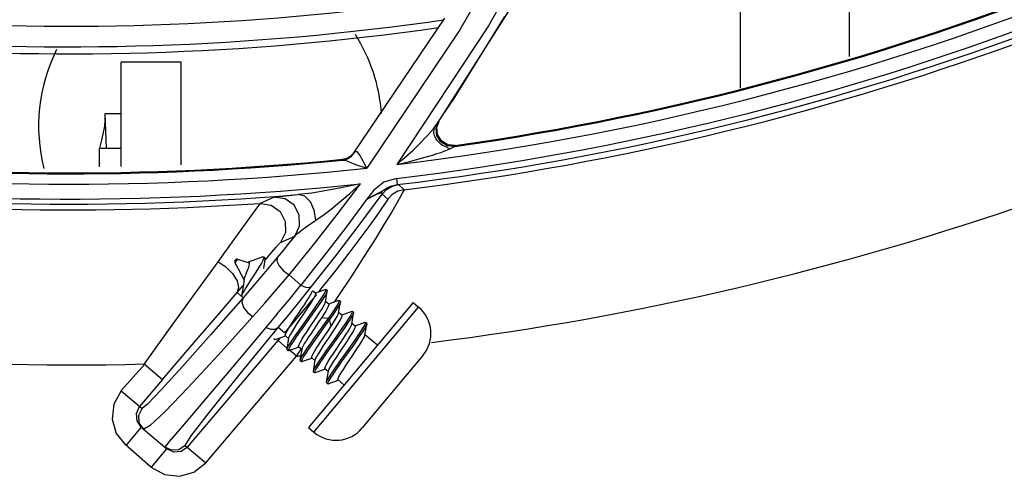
# Model space of a CAD drawing. Extents: x 40.7 to 137.4, y -250.8 to -221.5.
# Tile 283 of 320: x 123.1103 to 123.1803, y -238.1649 to -238.1324. Entities that reach past the tile are written whole.
import ezdxf

# ---------------------------------------------------------------- set-up
doc = ezdxf.new("R2010")
doc.units = 0
doc.header["$MEASUREMENT"] = 0
doc.layers.get('0').update_dxf_attribs({"linetype": 'CONTINUOUS'})

msp = doc.modelspace()

# ---------------------------------------------------------------- linework, layer by layer
at = {"color": 155}
for p, q in [((123.169271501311, -238.1350647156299), (123.169271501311, -238.1263462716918)), ((123.1615193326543, -238.1373044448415), (123.1615193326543, -238.128361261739)), ((123.1459908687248, -238.1303026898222), (123.1398142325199, -238.1400294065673)), ((123.1404761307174, -238.1323356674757), (123.1339573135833, -238.141974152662)), ((123.1447347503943, -238.1322099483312), (123.1410234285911, -238.1382390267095)), ((123.1415568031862, -238.1331673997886), (123.1349482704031, -238.1429802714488)), ((123.1436125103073, -238.1328707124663), (123.1370862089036, -238.1427353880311)), ((123.1217513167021, -238.1354588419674), (123.1174784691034, -238.1354588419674)), ((123.117478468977, -238.1428612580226), (123.117478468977, -238.1354588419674)), ((123.1217513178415, -238.1427411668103), (123.1217513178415, -238.1354588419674)), ((123.1403943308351, -238.1391769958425), (123.140706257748, -238.1387136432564)), ((123.140706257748, -238.1387136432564), (123.1410234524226, -238.1382390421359)), ((123.117478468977, -238.1391212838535), (123.1163277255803, -238.1391212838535)), ((123.1163277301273, -238.1391212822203), (123.1164232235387, -238.1415633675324)), ((123.1400702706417, -238.1396548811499), (123.1403943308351, -238.1391769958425)), ((123.1397746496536, -238.1401160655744), (123.1397941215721, -238.1400679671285)), ((123.1397941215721, -238.1400679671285), (123.139810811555, -238.1400351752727)), ((123.1398146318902, -238.1400295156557), (123.139810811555, -238.1400351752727)), ((123.139814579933, -238.1400294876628), (123.1400702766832, -238.1396549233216)), ((123.1398796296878, -238.1401528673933), (123.1400702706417, -238.1396548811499)), ((123.1399300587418, -238.1400785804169), (123.1400893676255, -238.1396622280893)), ((123.1159828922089, -238.1415632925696), (123.1159524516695, -238.1415629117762)), ((123.1159524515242, -238.1429041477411), (123.1159524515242, -238.1415629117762)), ((123.1159538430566, -238.1415576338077), (123.1159535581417, -238.1415587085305)), ((123.1159828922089, -238.1415632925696), (123.117478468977, -238.1415638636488)), ((123.1407119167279, -238.1415121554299), (123.1406164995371, -238.1414906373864)), ((123.1406901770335, -238.141540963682), (123.1408999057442, -238.1415978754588)), ((123.1412429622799, -238.1413815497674), (123.1407130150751, -238.141333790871)), ((123.140899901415, -238.1415979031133), (123.1411921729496, -238.1414556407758)), ((123.141192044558, -238.1414556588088), (123.1412428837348, -238.1413815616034)), ((123.133227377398, -238.1423538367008), (123.1331786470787, -238.1424203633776)), ((123.1337922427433, -238.1421278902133), (123.1339490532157, -238.14196604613)), ((123.1338570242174, -238.1421409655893), (123.1340667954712, -238.1418709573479)), ((123.1339839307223, -238.1419436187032), (123.1339572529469, -238.1419741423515)), ((123.1345886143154, -238.1428765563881), (123.1349484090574, -238.142982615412)), ((123.1370673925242, -238.1437199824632), (123.1371199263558, -238.1441603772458)), ((123.1376090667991, -238.1445174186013), (123.1372055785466, -238.1441579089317)), ((123.1283655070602, -238.1450455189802), (123.1273785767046, -238.1454917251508)), ((123.1289743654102, -238.1449758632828), (123.1300840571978, -238.1448704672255)), ((123.134412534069, -238.1470351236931), (123.1360340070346, -238.1448396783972)), ((123.1354599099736, -238.1445437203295), (123.134926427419, -238.1452117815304)), ((123.1360350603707, -238.1448381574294), (123.1364403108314, -238.1451981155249)), ((123.1288275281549, -238.1482670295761), (123.1298293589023, -238.1478130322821)), ((123.1275670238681, -238.1492962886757), (123.1265164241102, -238.1496714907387)), ((123.1277199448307, -238.1493740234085), (123.1276263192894, -238.1492956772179)), ((123.1318507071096, -238.1492975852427), (123.1302694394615, -238.1513054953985)), ((123.1257621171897, -238.149445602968), (123.1255653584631, -238.1496807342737)), ((123.1255653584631, -238.1496807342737), (123.1262271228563, -238.1509477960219)), ((123.1256319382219, -238.1494837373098), (123.1255799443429, -238.1495458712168)), ((123.1257621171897, -238.149445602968), (123.1265926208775, -238.1497062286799)), ((123.1265371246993, -238.1496888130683), (123.1265164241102, -238.1496714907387)), ((123.126576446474, -238.1496853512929), (123.1265164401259, -238.1496715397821)), ((123.1265860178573, -238.1496921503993), (123.126576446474, -238.1496853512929)), ((123.1266109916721, -238.1497314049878), (123.1265860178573, -238.1496921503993)), ((123.1265926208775, -238.1497062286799), (123.1265961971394, -238.1497081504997)), ((123.1254067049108, -238.150475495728), (123.1257274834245, -238.1509945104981)), ((123.1302694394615, -238.1513054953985), (123.1294230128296, -238.1505590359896)), ((123.1327508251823, -238.1502272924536), (123.1316631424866, -238.1515981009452)), ((123.1261584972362, -238.1521936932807), (123.1257304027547, -238.1518299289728)), ((123.1313066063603, -238.1518774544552), (123.1310936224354, -238.1516992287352)), ((123.132010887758, -238.1516080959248), (123.1313015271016, -238.151863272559)), ((123.1316631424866, -238.1515981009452), (123.1315072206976, -238.1517895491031)), ((123.1320104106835, -238.1525055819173), (123.1321435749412, -238.1517198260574)), ((123.1320109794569, -238.1516080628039), (123.1320445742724, -238.1516076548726)), ((123.1321380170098, -238.1516860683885), (123.1320443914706, -238.1516077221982)), ((123.1321380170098, -238.1516860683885), (123.1321435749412, -238.1517198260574)), ((123.132848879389, -238.1521774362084), (123.1326225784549, -238.1525085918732)), ((123.138249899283, -238.1525339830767), (123.130807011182, -238.1614284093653)), ((123.1311955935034, -238.1617535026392), (123.1386384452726, -238.1528591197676)), ((123.1322428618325, -238.1526609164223), (123.1320161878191, -238.1524712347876)), ((123.1329472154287, -238.1523915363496), (123.1322377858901, -238.1526467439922)), ((123.1329466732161, -238.1532889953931), (123.1330798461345, -238.1525032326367)), ((123.1329472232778, -238.1523915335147), (123.1329808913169, -238.1523910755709)), ((123.1330742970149, -238.1524695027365), (123.1329806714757, -238.152391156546)), ((123.138249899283, -238.1525339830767), (123.1386384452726, -238.1528591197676)), ((123.1285897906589, -238.153343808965), (123.1276351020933, -238.1544766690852)), ((123.1311124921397, -238.1531022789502), (123.1303237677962, -238.1542093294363)), ((123.1312062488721, -238.1531800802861), (123.130422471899, -238.1542802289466)), ((123.1331791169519, -238.1534443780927), (123.1329524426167, -238.153254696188)), ((123.1338828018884, -238.1531753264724), (123.1331740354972, -238.1534301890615)), ((123.1338829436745, -238.1540728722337), (123.1340160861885, -238.1532870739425)), ((123.1340104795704, -238.1532532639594), (123.1339168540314, -238.1531749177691)), ((123.1340104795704, -238.1532532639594), (123.1340160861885, -238.1532870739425)), ((123.1291037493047, -238.1546963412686), (123.1286543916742, -238.1543145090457)), ((123.1315459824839, -238.1538941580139), (123.1309883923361, -238.154725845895)), ((123.1319546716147, -238.154018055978), (123.1311658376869, -238.1551251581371)), ((123.1320477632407, -238.1540971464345), (123.1312582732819, -238.1552051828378)), ((123.1317225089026, -238.1536279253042), (123.1315459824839, -238.1538941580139)), ((123.1322063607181, -238.1536623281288), (123.1317226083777, -238.153628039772)), ((123.1322063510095, -238.1536623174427), (123.1319546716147, -238.154018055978)), ((123.1322997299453, -238.1537406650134), (123.1320477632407, -238.1540971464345)), ((123.1322997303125, -238.1537406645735), (123.1322061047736, -238.1536623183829)), ((123.1322424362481, -238.1544766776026), (123.1324188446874, -238.1542106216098)), ((123.1324187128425, -238.1542105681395), (123.132299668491, -238.1537404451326)), ((123.1341153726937, -238.154227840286), (123.133888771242, -238.1540382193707)), ((123.1348190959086, -238.1539587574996), (123.1341102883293, -238.1542136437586)), ((123.1348191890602, -238.153958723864), (123.1348534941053, -238.1539582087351)), ((123.1348191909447, -238.1548563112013), (123.134952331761, -238.1540705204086)), ((123.1349467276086, -238.1540366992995), (123.1348531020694, -238.1539583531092)), ((123.1349467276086, -238.1540366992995), (123.134952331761, -238.1540705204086)), ((123.128460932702, -238.1551695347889), (123.1291698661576, -238.1549146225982)), ((123.1293913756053, -238.1550901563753), (123.1291648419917, -238.154900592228)), ((123.1316851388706, -238.1553079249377), (123.1322424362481, -238.1544766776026)), ((123.1357134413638, -238.1555651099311), (123.1348250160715, -238.1548216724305)), ((123.1222026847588, -238.1628181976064), (123.128797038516, -238.1550576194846)), ((123.1283330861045, -238.1550916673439), (123.1284267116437, -238.1551700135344)), ((123.1293017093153, -238.1557975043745), (123.1286435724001, -238.1552382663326)), ((123.1293970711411, -238.1550563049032), (123.1292637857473, -238.1558421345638)), ((123.1293971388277, -238.1559530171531), (123.1301061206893, -238.1556980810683)), ((123.1303276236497, -238.1558736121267), (123.1301010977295, -238.1556840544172)), ((123.1339959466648, -238.1555573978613), (123.1332060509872, -238.1566660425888)), ((123.1235048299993, -238.1639248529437), (123.1299458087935, -238.1563448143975)), ((123.1292693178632, -238.1558751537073), (123.1293629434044, -238.1559534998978)), ((123.1299458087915, -238.1563448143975), (123.1294338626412, -238.1559097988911)), ((123.1299458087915, -238.1563448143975), (123.130296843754, -238.1558532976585)), ((123.1303334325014, -238.1558390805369), (123.1302002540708, -238.1566248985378)), ((123.1389440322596, -238.1562985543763), (123.1346349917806, -238.1614479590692)), ((123.1175217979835, -238.1587565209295), (123.1191736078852, -238.1569056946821)), ((123.1191271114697, -238.1569035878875), (123.1204293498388, -238.158010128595)), ((123.1302002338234, -238.156625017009), (123.1302057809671, -238.1566589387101)), ((123.1302058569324, -238.1566585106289), (123.1302994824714, -238.1567368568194)), ((123.1302994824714, -238.1567368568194), (123.130333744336, -238.1567364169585)), ((123.130333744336, -238.1567364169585), (123.131042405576, -238.1564816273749)), ((123.1312638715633, -238.1566570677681), (123.1310373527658, -238.1564675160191)), ((123.1312696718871, -238.1566225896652), (123.1311364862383, -238.1574083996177)), ((123.1311364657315, -238.157408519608), (123.1311420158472, -238.1574423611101)), ((123.1311420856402, -238.1574419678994), (123.1312357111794, -238.1575203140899)), ((123.1312699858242, -238.1575198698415), (123.1319786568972, -238.1572650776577)), ((123.1322001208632, -238.1574405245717), (123.1319736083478, -238.1572509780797)), ((123.1322059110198, -238.1574061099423), (123.1320727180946, -238.1581919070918)), ((123.1204293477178, -238.1580101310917), (123.1188003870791, -238.159927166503)), ((123.1320783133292, -238.158225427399), (123.1321719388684, -238.1583037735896)), ((123.1321719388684, -238.1583037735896), (123.1322062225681, -238.1583033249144)), ((123.1322062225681, -238.1583033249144), (123.1329149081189, -238.1580485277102)), ((123.1333434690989, -238.1583972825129), (123.1329098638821, -238.1580344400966)), ((123.1174981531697, -238.1588206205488), (123.118970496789, -238.1600717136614)), ((123.1185704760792, -238.1604123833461), (123.1188003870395, -238.1599271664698)), ((123.1186140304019, -238.1609479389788), (123.1185704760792, -238.1604123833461)), ((123.1189197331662, -238.1613903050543), (123.1186140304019, -238.1609479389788)), ((123.1190892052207, -238.1615343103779), (123.1187781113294, -238.1610757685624)), ((123.1195538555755, -238.1612707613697), (123.1190899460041, -238.1615342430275)), ((123.1218392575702, -238.1613225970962), (123.120910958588, -238.1624190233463)), ((123.1189197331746, -238.1613903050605), (123.1178130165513, -238.1626927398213)), ((123.1189197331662, -238.1613903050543), (123.1207394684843, -238.1629365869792)), ((123.130807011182, -238.1614284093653), (123.1311955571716, -238.1617535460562)), ((123.1195689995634, -238.1642146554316), (123.1177806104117, -238.162633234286)), ((123.120910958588, -238.1624190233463), (123.1205832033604, -238.1628038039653)), ((123.1220457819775, -238.1626848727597), (123.1235049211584, -238.1639247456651)), ((123.119632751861, -238.1642390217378), (123.1207394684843, -238.1629365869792)), ((123.1212253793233, -238.163166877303), (123.1207394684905, -238.1629365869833)), ((123.1217609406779, -238.1631234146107), (123.1212253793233, -238.163166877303)), ((123.1222026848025, -238.1628181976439), (123.1217609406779, -238.1631234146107))]:
    msp.add_line(p, q, dxfattribs=at)
for points in [[(123.1539895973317, -238.1128519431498), (123.1492411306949, -238.1228876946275), (123.1436125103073, -238.1328707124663)], [(123.1520783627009, -238.1132539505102), (123.1472605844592, -238.1232377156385), (123.1415568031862, -238.1331673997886)], [(123.1163355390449, -238.1393209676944), (123.1163320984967, -238.1396137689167), (123.1162924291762, -238.1400036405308), (123.1162128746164, -238.14046635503), (123.1160953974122, -238.1409984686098), (123.1159538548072, -238.1415576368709)], [(123.1370862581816, -238.1427380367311), (123.1374980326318, -238.1423798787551), (123.1378730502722, -238.1420426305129), (123.1382147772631, -238.1417255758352), (123.1385259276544, -238.141428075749), (123.1388076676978, -238.141150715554), (123.1390613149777, -238.1408925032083), (123.1392894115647, -238.1406519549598), (123.1394930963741, -238.1404271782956), (123.1396704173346, -238.1402189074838), (123.1398146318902, -238.1400295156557)], [(123.1399420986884, -238.1409950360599), (123.1398690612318, -238.1408874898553), (123.1398042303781, -238.1407670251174), (123.139750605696, -238.1406260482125), (123.1397187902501, -238.1404442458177), (123.139718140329, -238.1404131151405), (123.139734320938, -238.1402625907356), (123.1397746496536, -238.1401160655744)], [(123.141192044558, -238.1414556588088), (123.1406612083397, -238.1414072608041), (123.1402104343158, -238.1411288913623), (123.1399308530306, -238.1406801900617), (123.1398796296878, -238.1401528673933)], [(123.1407130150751, -238.141333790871), (123.140261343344, -238.1410555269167), (123.1399813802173, -238.1406067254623), (123.1399300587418, -238.1400785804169)], [(123.140115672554, -238.1411892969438), (123.1400246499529, -238.1410957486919), (123.1399420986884, -238.1409950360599)], [(123.1392794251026, -238.1421570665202), (123.1396163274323, -238.1420552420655), (123.1399231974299, -238.1419584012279), (123.1402054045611, -238.1418649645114), (123.1404655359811, -238.1417736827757), (123.140701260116, -238.1416841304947), (123.140899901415, -238.1415979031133)], [(123.1403105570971, -238.1413448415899), (123.1402117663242, -238.1412727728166), (123.140115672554, -238.1411892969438)], [(123.1406164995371, -238.1414906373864), (123.140513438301, -238.1414542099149), (123.1404111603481, -238.1414053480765), (123.1403105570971, -238.1413448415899)], [(123.1331786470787, -238.1424203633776), (123.1334770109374, -238.1423473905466), (123.1337434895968, -238.142194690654), (123.1339573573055, -238.1419740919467)], [(123.1331786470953, -238.1424203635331), (123.1331868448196, -238.1424212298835), (123.1332119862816, -238.1424203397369), (123.1332515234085, -238.1424179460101)], [(123.133227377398, -238.1423538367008), (123.1335257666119, -238.1422807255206), (123.1337922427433, -238.1421278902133)], [(123.1332515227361, -238.1424179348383), (123.133575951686, -238.1423295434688), (123.1338570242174, -238.1421409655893)], [(123.1332515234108, -238.1424179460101), (123.1333842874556, -238.1424286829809), (123.1335408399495, -238.1424772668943), (123.1337436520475, -238.1425575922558)], [(123.1340676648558, -238.1418716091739), (123.1340212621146, -238.1419093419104), (123.1339839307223, -238.1419436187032)], [(123.1349483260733, -238.1429825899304), (123.134821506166, -238.1427327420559), (123.1346954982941, -238.142492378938), (123.1345875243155, -238.1422753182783), (123.1344888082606, -238.1420958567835), (123.1343978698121, -238.1419607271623), (123.1343173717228, -238.1418735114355), (123.1342392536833, -238.1418299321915), (123.1341573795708, -238.1418254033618), (123.1340676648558, -238.1418716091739)], [(123.1370862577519, -238.1427380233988), (123.1376022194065, -238.1426125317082), (123.1380755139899, -238.1424916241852), (123.138510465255, -238.1423754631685), (123.1389108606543, -238.1422639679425), (123.1392794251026, -238.1421570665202)], [(123.1337436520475, -238.1425575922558), (123.1339871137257, -238.1426567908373), (123.1342683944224, -238.1427652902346), (123.1345886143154, -238.1428765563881)], [(123.1370673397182, -238.1437173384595), (123.136169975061, -238.1439858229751), (123.1354599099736, -238.1445437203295)], [(123.1294230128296, -238.1505590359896), (123.131151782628, -238.1484315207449), (123.132846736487, -238.1462763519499), (123.1345076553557, -238.1440942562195)], [(123.1345077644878, -238.1440965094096), (123.1332558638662, -238.1443675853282), (123.1321054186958, -238.1445866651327), (123.1310467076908, -238.1447566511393), (123.1300840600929, -238.1448704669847)], [(123.1313255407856, -238.1466915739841), (123.1318395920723, -238.1463317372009), (123.1324112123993, -238.1458941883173), (123.1330410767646, -238.1453816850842), (123.1337364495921, -238.1447871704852), (123.1345079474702, -238.1440962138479)], [(123.1355124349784, -238.1448910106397), (123.1358151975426, -238.1447360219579), (123.1359433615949, -238.1446663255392), (123.1360688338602, -238.1445894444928), (123.1362046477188, -238.1445010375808), (123.136362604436, -238.1444063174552), (123.1365438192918, -238.144316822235)], [(123.1360350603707, -238.1448381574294), (123.1363552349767, -238.1445091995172), (123.1367544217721, -238.144276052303), (123.1372055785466, -238.1441579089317)], [(123.1376090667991, -238.1445174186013), (123.1371662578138, -238.1446325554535), (123.1367662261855, -238.1448640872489), (123.1364403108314, -238.1451981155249)], [(123.1365438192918, -238.144316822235), (123.1367400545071, -238.1442427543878), (123.136936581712, -238.1441905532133), (123.1371199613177, -238.1441603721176)], [(123.1376090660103, -238.1445174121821), (123.1375462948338, -238.1446582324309), (123.1373818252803, -238.144963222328), (123.1371114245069, -238.1454398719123), (123.1367274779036, -238.1460935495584)], [(123.1371199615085, -238.1441603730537), (123.1371656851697, -238.1441574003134), (123.1371942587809, -238.1441565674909), (123.1372055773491, -238.1441578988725)], [(123.1283648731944, -238.145045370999), (123.1284435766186, -238.1450320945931), (123.1286435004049, -238.1450092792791), (123.1289743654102, -238.1449758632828)], [(123.1298293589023, -238.1478130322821), (123.1301631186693, -238.1471019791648), (123.1301437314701, -238.1463173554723), (123.1297782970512, -238.1456267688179), (123.129140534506, -238.1451694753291), (123.1283655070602, -238.1450455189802)], [(123.131325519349, -238.1466915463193), (123.1312214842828, -238.1459844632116), (123.1309448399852, -238.1453840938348), (123.1305434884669, -238.144989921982), (123.1300840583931, -238.1448704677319)], [(123.134926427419, -238.1452117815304), (123.1334030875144, -238.1472661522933), (123.1318507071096, -238.1492975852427)], [(123.1349265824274, -238.1452141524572), (123.1351406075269, -238.1450924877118), (123.135334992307, -238.1449853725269), (123.1355124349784, -238.1448910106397)], [(123.1349265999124, -238.1452141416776), (123.1351058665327, -238.1451169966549), (123.1352729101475, -238.1450294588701), (123.1354284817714, -238.1449512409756), (123.1355719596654, -238.1448828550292), (123.1357028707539, -238.144824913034), (123.1358190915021, -238.1447789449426), (123.1359154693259, -238.1447475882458), (123.1359893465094, -238.1447320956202), (123.1360398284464, -238.1447332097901), (123.1360645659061, -238.1447522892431), (123.1360616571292, -238.144789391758), (123.1360340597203, -238.1448397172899)], [(123.1364403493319, -238.1451981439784), (123.1363794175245, -238.1453098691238), (123.1362227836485, -238.1455510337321), (123.1359620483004, -238.1459311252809)], [(123.1273783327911, -238.1454915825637), (123.1271127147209, -238.1458284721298), (123.1264922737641, -238.1466823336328), (123.1256198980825, -238.1478990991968), (123.1243630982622, -238.1496412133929)], [(123.1273785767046, -238.1454917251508), (123.1281493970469, -238.1456187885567), (123.1287851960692, -238.1460781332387), (123.1291491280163, -238.1467723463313), (123.1291647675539, -238.147558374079), (123.1288275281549, -238.1482670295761)], [(123.1359620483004, -238.1459311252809), (123.1355886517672, -238.1464586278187), (123.1350948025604, -238.147139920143), (123.134466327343, -238.1479884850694), (123.1336865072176, -238.1490188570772), (123.1327508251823, -238.1502272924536)], [(123.1367274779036, -238.1460935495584), (123.1362233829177, -238.1469296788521), (123.1355904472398, -238.1479560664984), (123.1348178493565, -238.1491786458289), (123.1339025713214, -238.1505924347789), (123.132848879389, -238.1521774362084)], [(123.1298292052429, -238.1478131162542), (123.1299581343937, -238.1476832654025), (123.1301423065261, -238.1475275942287), (123.1303711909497, -238.1473511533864), (123.1306412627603, -238.1471552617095), (123.1309557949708, -238.1469377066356), (123.1313255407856, -238.1466915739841)], [(123.1310288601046, -238.1513999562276), (123.1327442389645, -238.1492223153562), (123.134412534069, -238.1470351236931)], [(123.1298291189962, -238.1478129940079), (123.129413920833, -238.1483248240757), (123.1289959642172, -238.1488360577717), (123.1285752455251, -238.149346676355)], [(123.1277149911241, -238.1495240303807), (123.1282068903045, -238.1489526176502), (123.1285148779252, -238.1486002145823), (123.1287185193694, -238.1483752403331), (123.128827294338, -238.1482669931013)], [(123.1285752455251, -238.149346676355), (123.1277503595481, -238.150335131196), (123.126943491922, -238.1512851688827), (123.1261584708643, -238.1521937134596)], [(123.1276268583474, -238.1492954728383), (123.1276379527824, -238.1493348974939), (123.127614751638, -238.1494243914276), (123.1275532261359, -238.1495602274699), (123.127456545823, -238.1497371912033), (123.1273302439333, -238.1499496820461), (123.1271822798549, -238.1501877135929), (123.1270163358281, -238.1504468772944), (123.1266668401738, -238.150986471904)], [(123.1275670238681, -238.1492962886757), (123.1276222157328, -238.1492923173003), (123.1276268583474, -238.1492954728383)], [(123.1277299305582, -238.149427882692), (123.1277314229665, -238.1494150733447), (123.1277200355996, -238.1493735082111)], [(123.1285752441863, -238.1493467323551), (123.1285475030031, -238.1495903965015), (123.1287208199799, -238.1499346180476), (123.1290327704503, -238.1502763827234), (123.1294232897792, -238.150560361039)], [(123.1243630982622, -238.1496412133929), (123.1227776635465, -238.1518283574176), (123.1209834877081, -238.1543177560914), (123.1191271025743, -238.1569035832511)], [(123.124370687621, -238.149629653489), (123.1249298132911, -238.1499952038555), (123.1254067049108, -238.150475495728)], [(123.1262326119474, -238.1509124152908), (123.1262591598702, -238.1508018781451), (123.1263052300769, -238.1506690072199), (123.1263654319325, -238.1505188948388), (123.1264334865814, -238.1503566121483), (123.1264999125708, -238.1501959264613), (123.1265577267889, -238.1500441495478), (123.1265984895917, -238.149912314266), (123.1266172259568, -238.1498084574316), (123.1266109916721, -238.1497314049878)], [(123.1276288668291, -238.150109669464), (123.1276553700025, -238.1499188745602), (123.1276928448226, -238.1496665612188), (123.1277299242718, -238.1494279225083)], [(123.1268589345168, -238.1535298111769), (123.1276971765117, -238.1525781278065), (123.128553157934, -238.1515870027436), (123.1294233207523, -238.1505603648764)], [(123.1204293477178, -238.1580101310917), (123.1223630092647, -238.1557416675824), (123.12418771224, -238.1536149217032), (123.1261681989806, -238.1513232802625)], [(123.1257274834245, -238.1509945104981), (123.1258419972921, -238.1514711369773), (123.1257304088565, -238.1518299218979)], [(123.1266668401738, -238.150986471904), (123.1265005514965, -238.1512456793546), (123.1263495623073, -238.1514859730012), (123.1262234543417, -238.1516965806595), (123.1261259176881, -238.1518738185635), (123.1260635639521, -238.1520078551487), (123.126042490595, -238.1520773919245)], [(123.1262326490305, -238.1509121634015), (123.1261805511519, -238.1512480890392), (123.1261128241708, -238.1516603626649), (123.1260425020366, -238.1520773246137)], [(123.1285897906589, -238.153343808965), (123.1294220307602, -238.1523415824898), (123.1302697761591, -238.1513069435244)], [(123.1286542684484, -238.154314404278), (123.1294228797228, -238.1533820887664), (123.1302156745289, -238.1524095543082), (123.1310288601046, -238.1513999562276)], [(123.1302697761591, -238.1513069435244), (123.130587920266, -238.1514435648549), (123.1308541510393, -238.1514774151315), (123.1310287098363, -238.1513998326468)], [(123.1261584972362, -238.1521936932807), (123.123859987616, -238.1548172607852), (123.1218524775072, -238.1570750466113), (123.120332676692, -238.1587429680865), (123.1193607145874, -238.1597550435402), (123.118970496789, -238.1600717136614)], [(123.1261585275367, -238.1521938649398), (123.1260743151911, -238.1524909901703), (123.1261959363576, -238.152878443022), (123.12647586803, -238.1532431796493), (123.1268588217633, -238.1535295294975)], [(123.1313657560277, -238.1519632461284), (123.1304398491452, -238.1531001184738), (123.1291036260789, -238.1546962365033)], [(123.1291648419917, -238.154900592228), (123.1291584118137, -238.1548486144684), (123.1291972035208, -238.1547423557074), (123.1292776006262, -238.1545870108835), (123.1293955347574, -238.1543868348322), (123.1295465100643, -238.1541467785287), (123.129724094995, -238.1538745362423), (123.1299166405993, -238.1535852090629), (123.1301164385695, -238.1532876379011), (123.1303176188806, -238.152987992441), (123.1305115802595, -238.152696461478), (123.1306866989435, -238.1524278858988), (123.1308350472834, -238.1521919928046), (123.1309526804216, -238.1519924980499), (123.1310345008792, -238.1518345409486), (123.1310743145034, -238.1517223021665)], [(123.1313066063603, -238.1518774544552), (123.1313130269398, -238.1519294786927), (123.1312739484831, -238.152036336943), (123.1311926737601, -238.1521931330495), (123.131074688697, -238.1523932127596), (123.1309245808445, -238.1526318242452), (123.1307472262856, -238.1529037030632), (123.1305539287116, -238.1531941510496), (123.1301554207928, -238.1537876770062)], [(123.1320445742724, -238.1516076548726), (123.1320474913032, -238.1516544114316), (123.1320001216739, -238.151765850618), (123.1319019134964, -238.1519387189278), (123.1317572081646, -238.1521670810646), (123.1315721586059, -238.1524430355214), (123.1313550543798, -238.1527575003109), (123.1311124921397, -238.1531022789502)], [(123.1321435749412, -238.1517198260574), (123.1321392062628, -238.1517383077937), (123.132089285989, -238.1518527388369), (123.1319897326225, -238.1520263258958), (123.1318444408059, -238.1522547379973), (123.1316605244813, -238.1525290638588), (123.1314451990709, -238.152840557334), (123.1312062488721, -238.1531800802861)], [(123.1301010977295, -238.1556840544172), (123.1300945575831, -238.1556326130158), (123.1301333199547, -238.1555261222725), (123.1302149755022, -238.1553684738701), (123.1303329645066, -238.1551683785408), (123.130482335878, -238.1549309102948), (123.13065993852, -238.154658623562), (123.1308547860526, -238.1543658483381), (123.1310550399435, -238.1540676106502), (123.1312530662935, -238.1537726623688), (123.1314458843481, -238.153482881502), (123.1316227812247, -238.1532116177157), (123.1317725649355, -238.1529733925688), (123.1318902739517, -238.152773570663), (123.1319710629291, -238.1526173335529), (123.1320105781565, -238.152505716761)], [(123.1322428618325, -238.1526609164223), (123.1322498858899, -238.1527098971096), (123.1322151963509, -238.1528087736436), (123.1321407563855, -238.1529553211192), (123.1320305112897, -238.1531445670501), (123.1318890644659, -238.1533712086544), (123.1317225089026, -238.1536279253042)], [(123.1329808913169, -238.1523910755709), (123.1329866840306, -238.1524006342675), (123.1329717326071, -238.1524733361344), (123.1329053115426, -238.1526071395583), (123.1327906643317, -238.1527991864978), (123.1326313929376, -238.1530444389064), (123.132433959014, -238.1533351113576), (123.1322063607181, -238.1536623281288)], [(123.1330798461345, -238.1525032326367), (123.1330653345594, -238.1525509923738), (123.1330001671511, -238.1526832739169), (123.1328870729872, -238.1528726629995), (123.1327287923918, -238.1531167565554), (123.1325307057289, -238.1534089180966), (123.1322997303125, -238.1537406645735)], [(123.1330742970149, -238.1524695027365), (123.1330800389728, -238.1524792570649), (123.1330798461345, -238.1525032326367)], [(123.1268588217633, -238.1535295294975), (123.1243843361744, -238.1562837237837), (123.1222360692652, -238.1586082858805), (123.1206109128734, -238.1602857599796), (123.1195538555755, -238.1612707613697)], [(123.1331791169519, -238.1534443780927), (123.1331856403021, -238.1534959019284), (123.1331468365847, -238.1536024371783), (123.1330652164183, -238.1537599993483), (123.1329473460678, -238.1539598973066), (123.132797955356, -238.154197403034), (123.1326203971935, -238.1544696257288), (123.1324256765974, -238.1547622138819), (123.1322255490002, -238.1550602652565), (123.1320273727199, -238.1553554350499), (123.1318343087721, -238.1556455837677), (123.1316573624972, -238.1559169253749), (123.1315076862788, -238.1561549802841), (123.1313899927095, -238.1563547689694), (123.1313091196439, -238.1565111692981), (123.1312696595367, -238.1566225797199)], [(123.1324188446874, -238.1542106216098), (123.1325848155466, -238.1539548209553), (123.1327261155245, -238.1537284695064), (123.1328365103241, -238.1535390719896), (123.1329112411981, -238.1533921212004), (123.132946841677, -238.153289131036)], [(123.1339172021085, -238.1531747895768), (123.1339239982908, -238.1531992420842), (123.1338934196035, -238.1532902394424), (123.1338119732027, -238.1534427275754), (123.1336832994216, -238.1536513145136), (123.1335122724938, -238.1539102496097), (123.1333053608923, -238.1542127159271), (123.1330696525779, -238.1545493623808), (123.132814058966, -238.1549096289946)], [(123.1340160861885, -238.1532870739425), (123.1339827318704, -238.1533777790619), (123.1338965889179, -238.1535360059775), (123.1337642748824, -238.1537489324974), (123.1335924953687, -238.1540084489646), (123.1333853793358, -238.1543103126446), (123.1331518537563, -238.1546436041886), (123.1328998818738, -238.1549989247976)], [(123.1338829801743, -238.1531752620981), (123.1339019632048, -238.1531708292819), (123.1339172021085, -238.1531747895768)], [(123.1220457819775, -238.1626848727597), (123.12246020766, -238.1620150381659), (123.1237592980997, -238.1603254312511), (123.125952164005, -238.1576007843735), (123.1286543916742, -238.1543145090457)], [(123.1277765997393, -238.1543094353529), (123.12813383, -238.1544371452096), (123.1284375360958, -238.1544370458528), (123.1286544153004, -238.154314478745)], [(123.1303237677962, -238.1542093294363), (123.1300727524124, -238.1545637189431), (123.129843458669, -238.1548926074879), (123.1296406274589, -238.1551902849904), (123.1294750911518, -238.1554433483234), (123.129354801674, -238.1556425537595), (123.1292830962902, -238.1557830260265), (123.1292637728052, -238.1558422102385)], [(123.130422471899, -238.1542802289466), (123.1301670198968, -238.1546411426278), (123.129933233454, -238.1549762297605), (123.1297302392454, -238.1552743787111), (123.1295660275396, -238.1555259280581), (123.1294467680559, -238.1557235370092), (123.1293759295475, -238.1558631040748), (123.1293566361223, -238.1559409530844), (123.1293629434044, -238.1559534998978)], [(123.1301554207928, -238.1537876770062), (123.1299615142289, -238.1540790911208), (123.1297851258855, -238.1543495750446), (123.1296364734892, -238.1545859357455), (123.1295185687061, -238.1547859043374), (123.1294368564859, -238.1549437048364), (123.129397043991, -238.1550562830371)], [(123.1341153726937, -238.154227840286), (123.1341218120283, -238.1542797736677), (123.1340831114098, -238.1543858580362), (123.1340027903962, -238.1545411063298), (123.1338848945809, -238.1547412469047), (123.1337338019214, -238.154981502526), (123.1335561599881, -238.1552538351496), (123.1333635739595, -238.1555432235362), (123.1331634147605, -238.155841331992), (123.132962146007, -238.1561411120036), (123.1327682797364, -238.1564325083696), (123.1325934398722, -238.1567006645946), (123.1324449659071, -238.1569367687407), (123.1323274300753, -238.1571361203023), (123.1322456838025, -238.1572939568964), (123.1322059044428, -238.1574061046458)], [(123.1331245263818, -238.1553411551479), (123.1333183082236, -238.1550499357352), (123.1334947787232, -238.1547793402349), (123.133643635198, -238.1545426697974), (123.1337615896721, -238.1543426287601), (123.133843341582, -238.1541847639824), (123.1338830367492, -238.1540729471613)], [(123.1348534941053, -238.1539582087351), (123.1348543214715, -238.1540114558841), (123.1348041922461, -238.1541253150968), (123.1347049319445, -238.1542987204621), (123.1345587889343, -238.154528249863), (123.13437027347, -238.1548090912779), (123.1341493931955, -238.1551286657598), (123.1339040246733, -238.1554767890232)], [(123.134952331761, -238.1540705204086), (123.13494723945, -238.1540914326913), (123.1348954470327, -238.1542081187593), (123.1347937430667, -238.1543844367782), (123.1346468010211, -238.1546149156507), (123.1344613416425, -238.1548910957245), (123.1342417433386, -238.155208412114), (123.1339959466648, -238.1555573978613)], [(123.1276351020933, -238.1544766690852), (123.1253946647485, -238.15712162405), (123.1218392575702, -238.1613225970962)], [(123.1309883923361, -238.154725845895), (123.1308168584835, -238.154985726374), (123.1306626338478, -238.1552251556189), (123.1305329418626, -238.1554350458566), (123.1304318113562, -238.1556110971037), (123.130364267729, -238.155746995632), (123.1303334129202, -238.1558390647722)], [(123.132814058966, -238.1549096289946), (123.1322798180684, -238.1556587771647), (123.1320215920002, -238.156022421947), (123.1317834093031, -238.1563622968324), (123.1315729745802, -238.1566682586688), (123.1313963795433, -238.1569341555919), (123.1312615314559, -238.1571505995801), (123.1311734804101, -238.1573104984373), (123.1311364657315, -238.157408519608)], [(123.1328998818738, -238.1549989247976), (123.132373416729, -238.1557369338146), (123.1321179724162, -238.1560968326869), (123.1318791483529, -238.1564372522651), (123.1316653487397, -238.1567482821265), (123.1314873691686, -238.1570165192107), (123.1313523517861, -238.1572333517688), (123.1312649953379, -238.1573931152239), (123.1312294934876, -238.1574908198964), (123.1312357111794, -238.1575203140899)], [(123.1336597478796, -238.1567219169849), (123.1340605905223, -238.1561249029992), (123.1342524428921, -238.1558366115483), (123.1344295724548, -238.1555650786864), (123.1345805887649, -238.155324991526), (123.1346987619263, -238.1551244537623), (123.1347793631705, -238.154968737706), (123.1348192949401, -238.1548563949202)], [(123.1284267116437, -238.1551700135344), (123.1284371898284, -238.155173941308), (123.128460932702, -238.1551695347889)], [(123.1311658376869, -238.1551251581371), (123.1309212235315, -238.1554726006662), (123.1307005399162, -238.1557911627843), (123.1305119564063, -238.1560712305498), (123.1303634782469, -238.1563038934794), (123.1302604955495, -238.156481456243), (123.1302064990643, -238.1566003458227), (123.1302002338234, -238.156625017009)], [(123.1312582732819, -238.1552051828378), (123.1310143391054, -238.155551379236), (123.1307950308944, -238.15586797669), (123.1306078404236, -238.1561461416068), (123.1304596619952, -238.1563777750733), (123.130355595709, -238.1565568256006), (123.1303005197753, -238.156677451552), (123.1302994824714, -238.1567368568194)], [(123.1310373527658, -238.1564675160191), (123.1310298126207, -238.1564213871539), (123.1310607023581, -238.1563294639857), (123.1311283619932, -238.1561933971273), (123.1312296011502, -238.1560172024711), (123.1313593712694, -238.155807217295), (123.131513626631, -238.155567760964), (123.1316851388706, -238.1553079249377)], [(123.1319736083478, -238.1572509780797), (123.1319671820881, -238.1571989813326), (123.1320062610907, -238.1570921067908), (123.1320876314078, -238.1569351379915), (123.132205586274, -238.1567351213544), (123.1323555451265, -238.1564967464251), (123.1325328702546, -238.1562249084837), (123.1327262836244, -238.1559342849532), (123.1331245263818, -238.1553411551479)], [(123.1339040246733, -238.1554767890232), (123.1333807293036, -238.1562115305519), (123.1331173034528, -238.1565809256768), (123.1328660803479, -238.1569362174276), (123.1326362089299, -238.1572662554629), (123.132436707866, -238.157559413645), (123.1322750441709, -238.1578079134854), (123.1321584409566, -238.1580020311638), (123.1320894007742, -238.158139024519), (123.1320726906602, -238.1581920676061)], [(123.1292637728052, -238.1558422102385), (123.1292628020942, -238.1558612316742), (123.1292692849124, -238.1558753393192)], [(123.1293629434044, -238.1559534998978), (123.1293906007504, -238.1559551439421), (123.1293971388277, -238.1559530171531)], [(123.1332060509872, -238.1566660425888), (123.1329562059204, -238.1570193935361), (123.1327283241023, -238.1573464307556), (123.1325281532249, -238.157640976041), (123.1323662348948, -238.1578899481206), (123.1322492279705, -238.158085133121), (123.132181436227, -238.1582212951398), (123.1321662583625, -238.1582943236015), (123.1321719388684, -238.1583037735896)], [(123.1329098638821, -238.1580344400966), (123.1329032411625, -238.157983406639), (123.1329414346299, -238.1578779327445), (123.1330225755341, -238.1577209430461), (123.1331399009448, -238.1575217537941), (123.1332889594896, -238.1572846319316), (123.1334649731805, -238.1570146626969), (123.1336597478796, -238.1567219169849)], [(123.1312357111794, -238.1575203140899), (123.1312476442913, -238.1575243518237), (123.1312699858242, -238.1575198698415)], [(123.1320726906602, -238.1581920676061), (123.1320722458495, -238.1582149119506), (123.1320782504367, -238.1582257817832)], [(123.1175217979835, -238.1587565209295), (123.1169741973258, -238.1597655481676), (123.116853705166, -238.1608218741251), (123.1171432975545, -238.1618448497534), (123.1177806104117, -238.162633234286)], [(123.1187781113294, -238.1610757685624), (123.1187416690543, -238.1605505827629), (123.118970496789, -238.1600717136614)], [(123.1220457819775, -238.1626848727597), (123.1215916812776, -238.1629945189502), (123.1210580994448, -238.1630318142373), (123.1205832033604, -238.1628038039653)], [(123.1195689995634, -238.1642146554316), (123.12057762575, -238.1647630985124), (123.1216339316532, -238.1648837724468), (123.1226569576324, -238.1645943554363), (123.1235048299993, -238.1639248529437)]]:
    msp.add_lwpolyline(points, dxfattribs=at)
for centre, radius, start, end in [((123.1137926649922, -237.9486063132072), 0.195523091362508, 276.8422074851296, 306.2108924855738), ((123.1137926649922, -237.9486063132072), 0.1947198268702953, 278.0983991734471, 305.7281499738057), ((123.1137926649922, -237.9486063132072), 0.1947860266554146, 278.0863084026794, 305.7333320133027), ((123.1137926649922, -237.9486063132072), 0.1964959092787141, 276.8026329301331, 304.7300582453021), ((123.1137926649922, -237.9486063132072), 0.1969404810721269, 276.8025672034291, 304.7309519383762), ((123.1137926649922, -237.9486063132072), 0.1973534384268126, 276.9312869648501, 303.9473339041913), ((123.1137926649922, -237.9486063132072), 0.1842944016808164, 253.1202071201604, 278.6196116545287), ((123.1137926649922, -237.9486063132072), 0.1857594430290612, 252.7207677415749, 278.2365964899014), ((123.1137926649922, -237.9486063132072), 0.1862599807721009, 252.5841510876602, 278.1055036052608), ((123.1137926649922, -237.9486063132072), 0.2083655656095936, 277.1019122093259, 301.4670103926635), ((123.1137926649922, -237.9486063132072), 0.1955230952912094, 249.7237022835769, 276.2116053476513), ((123.1137926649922, -237.9486063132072), 0.1969391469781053, 249.4826075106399, 274.7450997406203), ((123.1137926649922, -237.9486063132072), 0.1965835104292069, 249.4827368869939, 276.0488069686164), ((123.1137926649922, -237.9486063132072), 0.1947860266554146, 250.9928016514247, 275.7333335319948), ((123.1137926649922, -237.9486063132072), 0.1947198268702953, 251.0110808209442, 275.7281499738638), ((123.1137926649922, -237.9486063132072), 0.1973534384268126, 249.7881115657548, 273.9473457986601), ((123.1238237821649, -238.140011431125), 0.01220813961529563, 4.209413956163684, 32.21285271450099), ((123.1238237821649, -238.140011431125), 0.01220813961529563, 153.4949759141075, 194.2651482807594), ((123.1137926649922, -237.9486063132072), 0.2083655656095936, 247.1206484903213, 271.4797776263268), ((123.1256735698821, -238.1496242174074), 0.000122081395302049, 140.0772851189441, 207.5756294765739), ((123.1257255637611, -238.1495620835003), 0.000122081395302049, 72.57894076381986, 140.0772851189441), ((123.1370715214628, -238.1547316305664), 0.002441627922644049, 320.0772851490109, 50.07728511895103), ((123.1137926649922, -237.9486063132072), 0.2083655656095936, 274.4462073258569, 274.5325217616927), ((123.1327624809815, -238.1598810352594), 0.002441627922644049, 230.077285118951, 320.0772850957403)]:
    msp.add_arc(centre, radius, start, end, dxfattribs=at)

doc.saveas('drawing.dxf')
